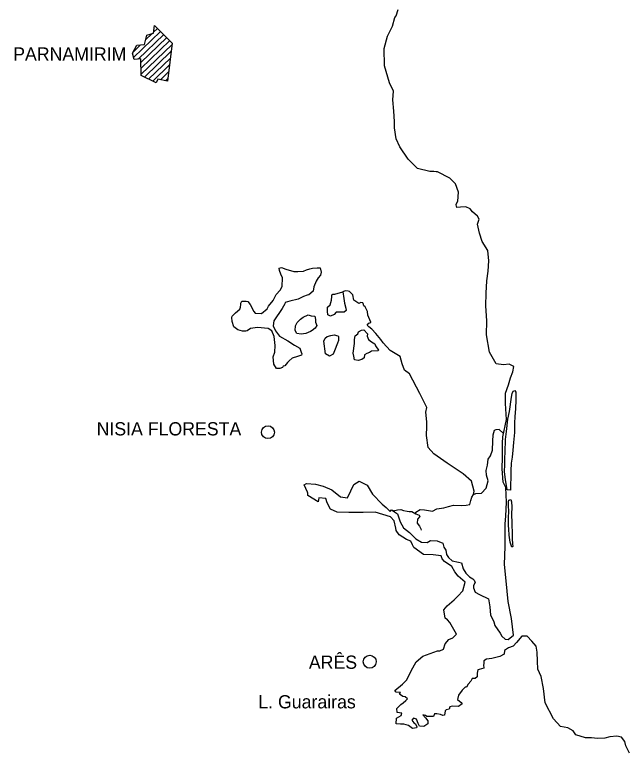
# Model space of a CAD drawing. Extents: x 662444 to 1640468, y 7452018 to 9606170.
# Drawn here: x 1575228 to 1607214, y 9300665 to 9338734 of the extents above; entities that cross this region are included whole.
import ezdxf

# ---------------------------------------------------------------- set-up
doc = ezdxf.new("R2010")
doc.units = 0
for name, color, linetype in [('Level 1', 7, 'Continuous'), ('Level 2', 7, 'Continuous'), ('Level 3', 7, 'Continuous')]:
    doc.layers.add(name, color=color, linetype=linetype)

msp = doc.modelspace()

# ---------------------------------------------------------------- linework, layer by layer
at = {"layer": 'Level 1'}
for points in [[(1599416, 9308573), (1599887, 9308333), (1599957, 9307916), (1599966, 9307696), (1599986, 9307500), (1600163, 9307137), (1600222, 9306947), (1600495, 9306558), (1600572, 9306401), (1600753, 9306234), (1600916, 9306230), (1601188, 9306443), (1601074, 9307310), (1600905, 9308194), (1600812, 9309272), (1600714, 9310130), (1600756, 9311066), (1600752, 9311522), (1600756, 9312248), (1600782, 9312646), (1600818, 9313362), (1600783, 9314129), (1600652, 9314409), (1600598, 9315104), (1600614, 9315706), (1600618, 9316448), (1600627, 9316773), (1600829, 9317665), (1600763, 9318498), (1600777, 9319035), (1600927, 9319471), (1601035, 9319843), (1601156, 9320150), (1601204, 9320425), (1600957, 9320546), (1600664, 9320513), (1600276, 9320563), (1599936, 9321166), (1599782, 9322074), (1599793, 9322799), (1599749, 9323591), (1599766, 9324251), (1599793, 9324893), (1599870, 9325389), (1599909, 9325917), (1599850, 9326457), (1599547, 9326928), (1599412, 9327371), (1599311, 9327830), (1599399, 9328089), (1599307, 9328246), (1599054, 9328480), (1598935, 9328638), (1598703, 9328742), (1598419, 9328724), (1598240, 9328695), (1598203, 9328843), (1598205, 9328876), (1598289, 9329029), (1598326, 9329501), (1598168, 9329936), (1597875, 9330228), (1597227, 9330554), (1597154, 9330563), (1597033, 9330574), (1596830, 9330571), (1596186, 9330735), (1595705, 9331218), (1595275, 9331848), (1595075, 9332268), (1594994, 9332849), (1594994, 9333166), (1594952, 9333713), (1594911, 9334309), (1594947, 9334748), (1594731, 9335193), (1594470, 9336072), (1594462, 9336967), (1594625, 9337607), (1594891, 9338139), (1595015, 9338592), (1595075, 9338680), (1595181, 9338995)], [(1583189, 9335268), (1582681, 9335378), (1582594, 9335193), (1581803, 9335570), (1581800, 9336426), (1581451, 9336401), (1581355, 9336721), (1581592, 9337148), (1581991, 9337179), (1582100, 9337665), (1582451, 9337769), (1582511, 9338168), (1583427, 9337258), (1583189, 9335268)], [(1582458, 9337815), (1582665, 9338015)], [(1581420, 9336503), (1582825, 9337857)], [(1581652, 9336415), (1582984, 9337698)], [(1581800, 9336247), (1583143, 9337541)], [(1582044, 9337417), (1582391, 9337751)], [(1581392, 9336788), (1581780, 9337162)], [(1581801, 9335936), (1583302, 9337382)], [(1581802, 9335625), (1583418, 9337183)], [(1581981, 9335485), (1583376, 9336830)], [(1582197, 9335381), (1583334, 9336477)], [(1582414, 9335279), (1583292, 9336125)], [(1582812, 9335350), (1583249, 9335772)], [(1583076, 9335293), (1583207, 9335420)], [(1588439, 9323575), (1588673, 9323855), (1588844, 9324176), (1589037, 9324391), (1589155, 9324592), (1589160, 9325039), (1589075, 9325237), (1589015, 9325418), (1588987, 9325549), (1589116, 9325570), (1589333, 9325484), (1589752, 9325375), (1589962, 9325363), (1590254, 9325388), (1590410, 9325458), (1590590, 9325509), (1590729, 9325540), (1590965, 9325558), (1591127, 9325554), (1591186, 9325333), (1591141, 9325186), (1591015, 9325043), (1590913, 9324859), (1590800, 9324568), (1590770, 9324348), (1590530, 9324159), (1590448, 9324144), (1590259, 9324068), (1589973, 9323929), (1589549, 9323824), (1589312, 9323766), (1589286, 9323692), (1589141, 9323451), (1588710, 9322803), (1588687, 9322543), (1588794, 9322287), (1589006, 9322013), (1589436, 9321759), (1589796, 9321538), (1590059, 9321385), (1590142, 9321171), (1590164, 9321089), (1590162, 9321016), (1589950, 9320947), (1589663, 9320857), (1589506, 9320731), (1589430, 9320634), (1589289, 9320467), (1589206, 9320437), (1589165, 9320380), (1589024, 9320319), (1588847, 9320323), (1588715, 9320545), (1588676, 9320930), (1588764, 9321172), (1588789, 9321521), (1588729, 9321988), (1588608, 9322292), (1588425, 9322411), (1587858, 9322465), (1587508, 9322400), (1587326, 9322275), (1587262, 9322268), (1587083, 9322263), (1586850, 9322335), (1586635, 9322487), (1586553, 9322766), (1586527, 9322978), (1586553, 9323043), (1586628, 9323130), (1586720, 9323218), (1586951, 9323416), (1586987, 9323513), (1586998, 9323658), (1587001, 9323724), (1587052, 9323820), (1587271, 9323832), (1587367, 9323813), (1587477, 9323647), (1587678, 9323284), (1587748, 9323200), (1588065, 9323185), (1588370, 9323421), (1588439, 9323575)], [(1596108, 9312771), (1596102, 9312852), (1596334, 9312993), (1596560, 9312979), (1596963, 9312904), (1597201, 9313020), (1597560, 9313077), (1597805, 9313136), (1598067, 9313210), (1598471, 9313201), (1598731, 9313218), (1598919, 9313255), (1598964, 9313457), (1599010, 9313627), (1599110, 9313763), (1599132, 9313950), (1598992, 9314467), (1598564, 9314844), (1597736, 9315402), (1597045, 9315892), (1596753, 9316210), (1596657, 9316839), (1596669, 9317311), (1596675, 9317555), (1596624, 9318053), (1596679, 9318289), (1596318, 9319023), (1595770, 9320038), (1595516, 9320233), (1595387, 9320569), (1595283, 9320947), (1594773, 9321261), (1594411, 9321661), (1594278, 9321827), (1594027, 9322151), (1593814, 9322375), (1593656, 9322494), (1593576, 9322585), (1593652, 9322681), (1593758, 9322711), (1593759, 9322743), (1593705, 9322859), (1593598, 9323107), (1593595, 9323286), (1593472, 9323533), (1593393, 9323592), (1593363, 9323714), (1593340, 9323740), (1593235, 9323750), (1593144, 9323704), (1592873, 9323882), (1592832, 9324152), (1592659, 9324335), (1592586, 9324345), (1592425, 9324365), (1592301, 9324312), (1592349, 9323967), (1592391, 9323731), (1592457, 9323468), (1592470, 9323346), (1592379, 9323250), (1592095, 9323249), (1591957, 9323261), (1591856, 9323125), (1591667, 9323040), (1591516, 9323116), (1591505, 9323304), (1591502, 9323508), (1591651, 9323642), (1591722, 9323878), (1591728, 9324065), (1591729, 9324163), (1591787, 9324185), (1591885, 9324191), (1592301, 9324312)], [(1590662, 9323056), (1590856, 9323043), (1590885, 9322880), (1590881, 9322741), (1590950, 9322568), (1590872, 9322416), (1590715, 9322305), (1590625, 9322243), (1590379, 9322151), (1590143, 9322116), (1589909, 9322146), (1589824, 9322294), (1589839, 9322547), (1589932, 9322723), (1590099, 9322891), (1590248, 9322992), (1590494, 9323117), (1590662, 9323056)], [(1592909, 9321616), (1592908, 9321835), (1592953, 9322022), (1593094, 9322125), (1593113, 9322230), (1593269, 9322324), (1593391, 9322337), (1593580, 9322130), (1593569, 9322000), (1593646, 9321834), (1593789, 9321716), (1593964, 9321606), (1594001, 9321499), (1594166, 9321275), (1594141, 9321244), (1593791, 9321228), (1593684, 9321157), (1593553, 9321111), (1593438, 9321040), (1593409, 9320878), (1593301, 9320784), (1593097, 9320739), (1592920, 9320777), (1592876, 9320973), (1592848, 9321129), (1592909, 9321616)], [(1591863, 9321251), (1591809, 9321065), (1591611, 9320964), (1591396, 9321083), (1591317, 9321744), (1591386, 9321906), (1591485, 9321985), (1591689, 9322037), (1591852, 9322074), (1592053, 9322028), (1592085, 9321995), (1592079, 9321783), (1592035, 9321646), (1591863, 9321251)], [(1601060, 9315394), (1601049, 9314994), (1601050, 9314701), (1601036, 9314220), (1601033, 9314090), (1601030, 9313992), (1600860, 9314005), (1600853, 9314037), (1600761, 9314537), (1600724, 9314962), (1600734, 9315320), (1600743, 9315662), (1600760, 9315979), (1600777, 9316623), (1600813, 9317038), (1600887, 9317687), (1600971, 9318093), (1601080, 9318824), (1601110, 9319027), (1601170, 9319147), (1601252, 9319178), (1601314, 9319095), (1601311, 9318679), (1601292, 9318240), (1601263, 9317808), (1601246, 9317491), (1601234, 9316994), (1601187, 9316482), (1601144, 9316076), (1601109, 9315718), (1601060, 9315394)], [(1599110, 9313763), (1599226, 9313825), (1599526, 9313834), (1599768, 9314098), (1599859, 9314478), (1599786, 9314773), (1599769, 9315018), (1599833, 9315294), (1599865, 9315602), (1599992, 9315787), (1600089, 9316069), (1600110, 9316541), (1600135, 9316866), (1600190, 9317118), (1600281, 9317157), (1600435, 9317160), (1600459, 9317127), (1600632, 9316977), (1600669, 9316956)], [(1595577, 9303055), (1595676, 9303134), (1595549, 9303236), (1595428, 9303255), (1595245, 9303381), (1595311, 9303461), (1595077, 9303483), (1595007, 9303576), (1595413, 9303899), (1595629, 9304122), (1595854, 9304589), (1596117, 9305063), (1596474, 9305356), (1597228, 9305630), (1597349, 9305634), (1597538, 9305727), (1597627, 9306003), (1597819, 9306218), (1598032, 9306311), (1598215, 9306501), (1597875, 9307105), (1597758, 9307246), (1597630, 9307338), (1597561, 9307773), (1597738, 9307979), (1598094, 9308289), (1598294, 9308472), (1598553, 9308757), (1598678, 9309211), (1598305, 9309514), (1598134, 9309754), (1597971, 9310020), (1597598, 9310289), (1597480, 9310430), (1597427, 9310578), (1597007, 9310630), (1596497, 9310651), (1595996, 9311006), (1595935, 9311146), (1595850, 9311335), (1595626, 9311430), (1595228, 9311676), (1595088, 9311892), (1595067, 9312023), (1594980, 9312399), (1594782, 9312608), (1593979, 9312856), (1593355, 9312831), (1592609, 9312824), (1592002, 9312856), (1591656, 9313011), (1591495, 9313333), (1591413, 9313556), (1591056, 9313588), (1591019, 9313386), (1590484, 9313709), (1590480, 9313831), (1590465, 9313888), (1590297, 9314267), (1590412, 9314346), (1590882, 9314301), (1591276, 9314210), (1591724, 9314003), (1592185, 9313642), (1592548, 9313592), (1592719, 9313955), (1592875, 9314293), (1593163, 9314465), (1593563, 9314251), (1593842, 9313788), (1594346, 9313262), (1594553, 9313095), (1594774, 9312893), (1594833, 9312965), (1595151, 9312762), (1595286, 9312351), (1595457, 9312037), (1595781, 9311785), (1596098, 9311459), (1596392, 9311281), (1596692, 9311265), (1596873, 9311374), (1597221, 9311366), (1597502, 9311229), (1597569, 9311031), (1597670, 9310866), (1597704, 9310645), (1597798, 9310487), (1597996, 9310320), (1598326, 9310246), (1598471, 9310210), (1598560, 9309906), (1598707, 9309683), (1598897, 9309483), (1599073, 9309388), (1599143, 9309313), (1599189, 9309198), (1599104, 9309038), (1599101, 9308908), (1599183, 9308685), (1599416, 9308573)], [(1601106, 9312295), (1601101, 9312125), (1601118, 9311847), (1601115, 9311465), (1601141, 9311203), (1601145, 9311065), (1601096, 9311033), (1601013, 9311296), (1600966, 9311647), (1600943, 9311966), (1600931, 9312154), (1600927, 9312561), (1600935, 9312903), (1600919, 9313172), (1600924, 9313384), (1600943, 9313481), (1601041, 9313503), (1601078, 9313389), (1601095, 9313119), (1601077, 9312720), (1601106, 9312295)], [(1594833, 9312965), (1594970, 9312913), (1595003, 9312936), (1595150, 9312974), (1595328, 9312985), (1595465, 9312941), (1595658, 9312896), (1595764, 9312893), (1595893, 9312882), (1596108, 9312771), (1596277, 9312693), (1596307, 9312627), (1596182, 9312483), (1596168, 9312272), (1596293, 9312114), (1596355, 9311991), (1596377, 9311916)], [(1607214, 9300309), (1607039, 9300696), (1606980, 9300926), (1606807, 9301143), (1606557, 9301190), (1606191, 9301158), (1605939, 9301091), (1605548, 9301077), (1605241, 9301117), (1604926, 9301117), (1604435, 9301260), (1604295, 9301476), (1604016, 9301629), (1603636, 9301704), (1603274, 9302104), (1602835, 9302922), (1602750, 9303682), (1602630, 9304296), (1602454, 9304683), (1602441, 9305091), (1602422, 9305573), (1602357, 9305876), (1602145, 9306134), (1601901, 9306393), (1601828, 9306394), (1601626, 9306399), (1601341, 9306064), (1601165, 9305873), (1600928, 9305789), (1600713, 9305648), (1600692, 9305462), (1600470, 9305345), (1600054, 9305232), (1599785, 9305199), (1599637, 9305121), (1599634, 9305015), (1599630, 9304860), (1599635, 9304787), (1599634, 9304730), (1599397, 9304662), (1599332, 9304648), (1599305, 9304559), (1599303, 9304470), (1599299, 9304348), (1599298, 9304290), (1599190, 9304195), (1599036, 9304191), (1598959, 9304054), (1598826, 9303903), (1598732, 9303742), (1598675, 9303743), (1598509, 9303593), (1598331, 9303337), (1598268, 9303110), (1598466, 9302951), (1598521, 9302884), (1598323, 9302742), (1598008, 9302750), (1597877, 9302720), (1597841, 9302600), (1597686, 9302562), (1597636, 9302507), (1597598, 9302296), (1597516, 9302274), (1597388, 9302318), (1597194, 9302355), (1597073, 9302358), (1597021, 9302221), (1596672, 9302221), (1596601, 9302272), (1596463, 9302308), (1596605, 9302142), (1596730, 9302000), (1596734, 9301845), (1596528, 9301695), (1596294, 9301718), (1596232, 9301858), (1596133, 9302072), (1595981, 9302141), (1595896, 9302029), (1595998, 9301896), (1596078, 9301830), (1596147, 9301689), (1596145, 9301624), (1595925, 9301589), (1595719, 9301749), (1595477, 9301812), (1595300, 9301824), (1595081, 9301846), (1595089, 9302131), (1595336, 9302263), (1595380, 9302385), (1595129, 9302431), (1595118, 9302628), (1595328, 9302850), (1595452, 9302937), (1595577, 9303055)]]:
    msp.add_lwpolyline(points, dxfattribs=at)
at = {"layer": 'Level 2'}
for centre, major_axis in [((1588409, 9317010), (336, -4)), ((1593702, 9305067), (337, -4))]:
    msp.add_ellipse(centre, major_axis=major_axis, ratio=0.999999, dxfattribs=at)

# ---------------------------------------------------------------- texts
at = {"layer": 'Level 3'}
for s, height, p in [('PARNAMIRIM', 689.2, (1575152, 9336341)), ('NISIA FLORESTA', 689.08, (1579494, 9316841)), ('ARÊS', 689.1, (1590537, 9304700)), ('L. Guarairas', 689.07, (1587907, 9302640))]:
    msp.add_text(s, height=height, dxfattribs=at).set_placement(p)

doc.saveas('drawing.dxf')
